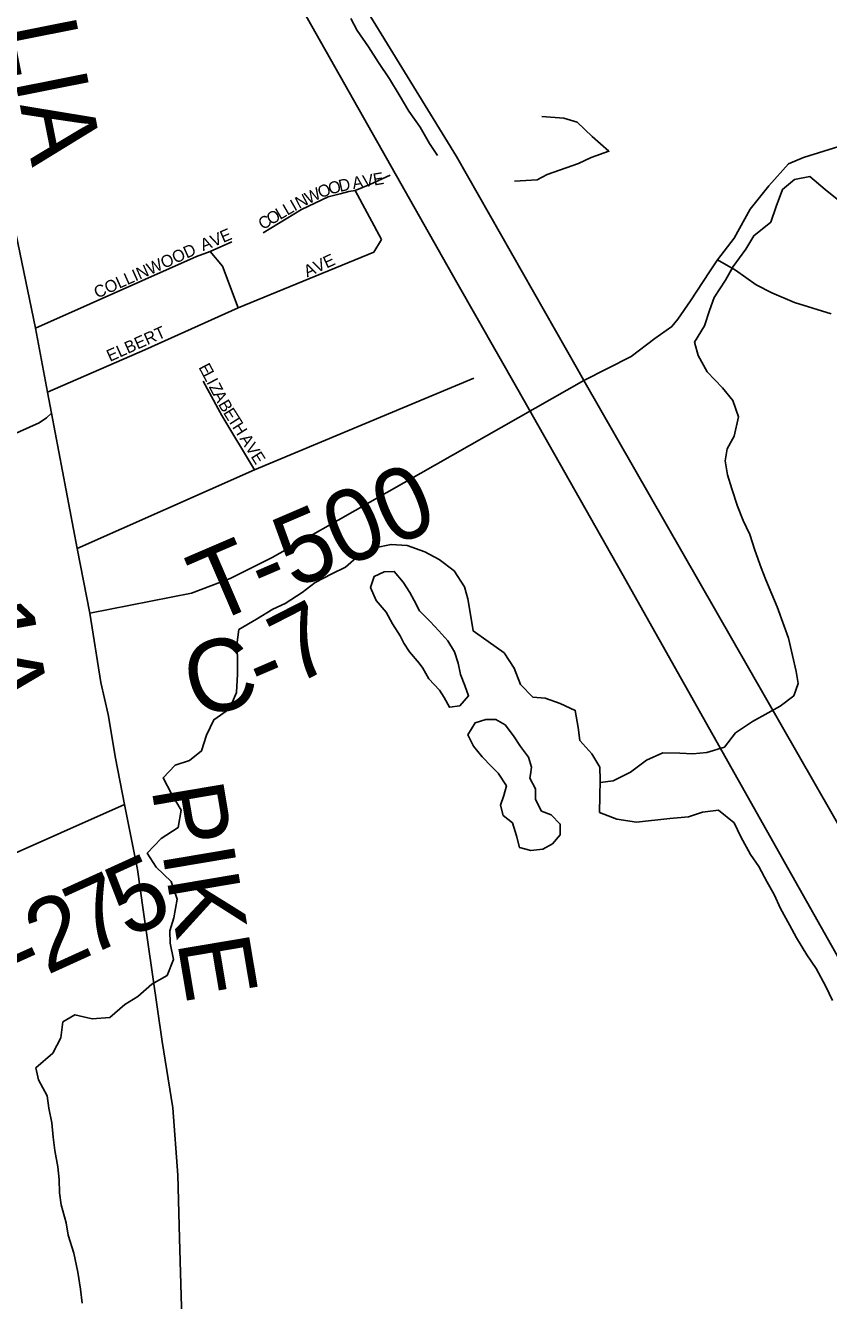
# Model space of a CAD drawing. Extents: x 1624196 to 2029251, y 146837 to 440034.
# Drawn here: x 1870139 to 1873487, y 223168 to 228483 of the extents above; entities that cross this region are included whole.
import ezdxf

# ---------------------------------------------------------------- set-up
doc = ezdxf.new("R2010")
doc.units = 0
for name, color, linetype in [('GM_X_County_Road', 7, 'Continuous'), ('GM_X_County_Road_Text', 7, 'Continuous'), ('GM_X_Minor_Lake', 7, 'Continuous'), ('GM_X_Minor_River', 7, 'Continuous'), ('GM_X_Rail_Line', 7, 'Continuous'), ('GM_X_Township_Road', 7, 'Continuous'), ('GM_X_Township_Road_Text', 7, 'Continuous'), ('GM_X_Township_ROW', 7, 'Continuous'), ('GM_X_Township_Subdivision', 7, 'Continuous'), ('GM_X_Township_Subdivision_Text', 7, 'Continuous'), ('GM_X_US_Route', 7, 'Continuous')]:
    doc.layers.add(name, color=color, linetype=linetype)

msp = doc.modelspace()

# ---------------------------------------------------------------- linework, layer by layer
at = {"layer": 'GM_X_County_Road'}
for points in [[(1869763.2, 229303.8), (1869934.6, 228404.4), (1869997.4, 228103.3), (1870055.3, 227825.5), (1870115.7, 227535.9), (1870181.2, 227221.5), (1870231.5, 226954.2), (1870248.1, 226866.6), (1870354.7, 226302.8), (1870407.2, 226032.3), (1870452.8, 225744.5), (1870483.5, 225610.8), (1870514.2, 225428.5), (1870552.1, 225235.3), (1870606.6, 224963.7), (1870629.6, 224796.5), (1870709, 224246.7), (1870752.9, 223970.8), (1870773.8, 223690.7), (1870780.8, 223427.7), (1870792.7, 223044.3)], [(1873024.9, 227506.4), (1873094.1, 227595.9), (1873160.8, 227717.5), (1873238, 227814.2), (1873320.1, 227905.9), (1873382.9, 227932.5), (1873531, 227978.9)], [(1870407.2, 226032.3), (1870831.1, 226116.5), (1870992.8, 226178), (1871167.6, 226265.4), (1871442.5, 226420.7), (1872467.2, 227002.3), (1872664.5, 227102.5), (1872763.4, 227178.4), (1872833.9, 227228.5), (1872859.6, 227258.4), (1872912.5, 227334.3), (1872991.6, 227455.4), (1873024.9, 227506.4)], [(1873499, 227280.6), (1873346.1, 227328.5), (1873251.2, 227368.1), (1873186.2, 227402), (1873099.5, 227463), (1873024.9, 227506.4)]]:
    msp.add_lwpolyline(points, dxfattribs=at)
at = {"layer": 'GM_X_Minor_Lake'}
for points in [[(1871820.5, 226004.2), (1871781.3, 226042.2), (1871759.6, 226086.4), (1871741.8, 226118.6), (1871714.1, 226162.8), (1871676.4, 226207.1), (1871634.5, 226205.3), (1871592.5, 226185.6), (1871578.2, 226139.6), (1871601.8, 226085.4), (1871643.5, 226037.1), (1871669.1, 225988.8), (1871700.8, 225938.6), (1871716.5, 225908.4), (1871740.3, 225872.3), (1871780.6, 225823.8)], [(1871780.6, 225823.8), (1871795.8, 225803.8), (1871821.5, 225759.6), (1871865.1, 225711.3), (1871884.9, 225681.1), (1871906.6, 225640.9), (1871950.5, 225646.7), (1871986.7, 225688.5), (1871971, 225730.7), (1871953.3, 225776.9), (1871943.6, 225825), (1871928, 225871.1), (1871900.3, 225917.4), (1871862.6, 225959.6), (1871826.9, 225997.9), (1871820.5, 226004.2)], [(1872244.4, 225360.8), (1872248.5, 225390.6), (1872236.7, 225432.7), (1872203.1, 225476.9), (1872173.4, 225521.2), (1872139.7, 225567.4), (1872099.9, 225589.7), (1872058, 225590), (1872014, 225576.2), (1871983.7, 225526.3), (1872007.4, 225478.1), (1872043.1, 225433.9), (1872082.8, 225393.6)], [(1872082.8, 225393.6), (1872110.5, 225365.4), (1872144.2, 225313.1), (1872133.9, 225273.1), (1872119.7, 225233.1), (1872131.4, 225189), (1872169.2, 225158.7), (1872186.8, 225104.6), (1872198.5, 225056.4), (1872246.3, 225044.1), (1872296.3, 225049.8), (1872336.4, 225071.6), (1872368.5, 225109.5), (1872368.8, 225153.5), (1872331.1, 225191.8), (1872291.3, 225208.1), (1872265.6, 225256.3), (1872265.9, 225300.3), (1872242.2, 225344.5), (1872244.4, 225360.8)]]:
    msp.add_lwpolyline(points, dxfattribs=at)
at = {"layer": 'GM_X_Minor_River'}
for points in [[(1871496.3, 228511.9), (1871521.9, 228461.6), (1871569.3, 228393.2), (1871610.7, 228328.8), (1871656.2, 228260.4), (1871697.6, 228194), (1871737, 228125.6), (1871784.5, 228059.2), (1871823.9, 227990.8), (1871857.5, 227940.5)], [(1872535.3, 225326.9), (1872589.6, 225334.4), (1872661.7, 225370), (1872727.8, 225419.7), (1872795.9, 225451.3), (1872867.8, 225448.9), (1872921.7, 225446.6), (1872979.6, 225452.2), (1873053.6, 225473.8), (1873099.9, 225533.6), (1873170.1, 225581.3), (1873236.2, 225616.9), (1873286.3, 225644.6), (1873342.5, 225688.4), (1873360.8, 225740.3), (1873353.1, 225790.4), (1873337.5, 225856.6), (1873320, 225928.8), (1873302.3, 225979), (1873272.9, 226059.3), (1873251.2, 226111.5), (1873225.6, 226171.7), (1873206, 226221.9), (1873180.5, 226296.1), (1873158.9, 226360.3), (1873131.3, 226418.6), (1873107.7, 226478.8), (1873084.2, 226551), (1873066.6, 226609.2), (1873057, 226667.4), (1873065.3, 226717.4), (1873093.5, 226771.3), (1873112, 226851.3), (1873088.5, 226919.5), (1873044.9, 226971.8), (1872981.4, 227038.3), (1872943.8, 227106.6), (1872928.2, 227162.8), (1872970.6, 227230.6), (1872990.9, 227294.6), (1873011.2, 227348.5), (1873057.6, 227420.4), (1873089.9, 227478.2), (1873142.2, 227550), (1873176.5, 227605.9), (1873246.8, 227663.5), (1873269.1, 227727.5), (1873295.5, 227799.4), (1873345.7, 227841.2), (1873409.7, 227852.8), (1873473.2, 227798.4), (1873544.8, 227741.8)], [(1870375.9, 223156.9), (1870368.3, 223215.1), (1870356.7, 223285.2), (1870341.2, 223365.4), (1870317.7, 223439.7), (1870308.1, 223491.8), (1870288.5, 223566), (1870280.9, 223616.1), (1870279.2, 223672.2), (1870273.5, 223724.3), (1870262, 223792.5), (1870254.3, 223848.6), (1870248.7, 223908.7), (1870237.1, 223968.9), (1870229.4, 224021), (1870193.9, 224087.3), (1870182.2, 224137.4), (1870252.5, 224199.1), (1870286.8, 224262.9), (1870295.2, 224329), (1870345.3, 224358.7), (1870417.1, 224342.2), (1870491, 224347.8), (1870553.2, 224401.5), (1870607.4, 224435.2), (1870665.6, 224486.9), (1870729.7, 224522.6), (1870756, 224588.5), (1870742.5, 224656.7), (1870740.8, 224708.8), (1870757.1, 224762.7), (1870771.6, 224840.8), (1870746.1, 224915), (1870684.5, 224973.5), (1870646.9, 225031.8), (1870705.2, 225093.5), (1870775.4, 225139.1), (1870787.8, 225211.1), (1870748.3, 225279.5), (1870712.8, 225345.8), (1870763, 225399.5), (1870823, 225419.2), (1870873.2, 225458.9), (1870893.6, 225524.9), (1870923.9, 225588.8), (1870990.1, 225634.5), (1871018.5, 225702.4), (1871022.9, 225778.5), (1871023.3, 225848.5), (1871019.7, 225900.6), (1871028, 225964.7), (1871102.2, 226008.3), (1871170.3, 226049.9), (1871222.4, 226073.6), (1871292.6, 226119.3), (1871346.7, 226161), (1871416.8, 226196.6), (1871472.9, 226224.3), (1871531.1, 226274), (1871595.2, 226305.7), (1871663.2, 226319.3), (1871731, 226314.9), (1871804.7, 226288.4), (1871864.4, 226256), (1871926, 226209.6), (1871969.6, 226143.2), (1871983.2, 226093.1), (1871994.8, 226026.9), (1872006.4, 225958.8), (1872068, 225914.3), (1872135.6, 225867.9)], [(1872135.6, 225867.9), (1872177.1, 225803.5), (1872202.7, 225735.3), (1872254.3, 225682.9), (1872306.1, 225678.6), (1872367.9, 225656.2), (1872431.6, 225627.8), (1872443.2, 225555.6), (1872450.8, 225501.5), (1872500.4, 225447.1), (1872534, 225390.8), (1872535.7, 225336.8), (1872533.3, 225270.7), (1872532.8, 225202.6), (1872604.5, 225174.1), (1872686.3, 225161.6), (1872826.2, 225176.8), (1872904.1, 225184.3), (1872962.1, 225204), (1873028.1, 225211.6), (1873093.6, 225159.2), (1873121.2, 225100.9), (1873162.7, 225026.6), (1873196.3, 224976.3), (1873231.9, 224912), (1873261.5, 224859.8), (1873287.1, 224801.5), (1873324.6, 224733.2), (1873354.2, 224679), (1873397.7, 224608.6), (1873435.3, 224552.3), (1873476.8, 224476), (1873504.4, 224417.7)]]:
    msp.add_lwpolyline(points, dxfattribs=at)
at = {"layer": 'GM_X_Rail_Line'}
msp.add_lwpolyline([(1869078.1, 232472.4), (1869206.3, 232246.7), (1869290.9, 232095.2), (1869439.2, 231832.4), (1869850.3, 231108.6), (1870901.8, 229242.6), (1871937, 227411.5), (1872191.7, 226965.8), (1872625.4, 226199.3), (1872781.7, 225922.8), (1873333.8, 224941.1), (1873622.4, 224430.1)], dxfattribs=at)
at = {"layer": 'GM_X_Township_Road'}
for points in [[(1870354.7, 226302.8), (1871093.9, 226631), (1872008.5, 227012)], [(1870552.1, 225235.3), (1869753.5, 224881.2), (1869495.5, 224775.1), (1869375.3, 224716.6), (1869177.4, 224633.4), (1868909.4, 224525.9), (1868889.2, 224493.8), (1868865.4, 224476.4), (1868858, 224459), (1868886, 224310.8), (1868877.5, 224282.4), (1868844.8, 224219.9)]]:
    msp.add_lwpolyline(points, dxfattribs=at)
at = {"layer": 'GM_X_Township_ROW'}
for points in [[(1872178.6, 227833.7), (1872272.1, 227839.1), (1872314.6, 227861.2), (1872445.6, 227907.2), (1872498.4, 227932.7), (1872571.5, 227958.2), (1872501.8, 228019.5), (1872438.8, 228079.4), (1872384.4, 228096.1), (1872292.5, 228102.9)], [(1871514.3, 227795), (1871574.2, 227819.9), (1871659.2, 227858.2)]]:
    msp.add_lwpolyline(points, dxfattribs=at)
at = {"layer": 'GM_X_Township_Subdivision'}
for points in [[(1871129.5, 227618.7), (1871290, 227715.4), (1871400.7, 227768.2), (1871451.8, 227781.6), (1871487.9, 227790), (1871514.3, 227795)], [(1871623.3, 227590.4), (1871514.3, 227795)], [(1870231.5, 226954.2), (1870637.4, 227131.1), (1871025.3, 227306), (1871590.9, 227537.3), (1871623.3, 227590.4)], [(1870181.2, 227221.5), (1870852.5, 227519.1), (1870908.7, 227541.2), (1870999.2, 227581.4)], [(1871025.3, 227306), (1870961, 227478.8), (1870908.7, 227541.2)], [(1870248.1, 226866.6), (1870226, 226847.7), (1870196.7, 226826.1), (1869831.3, 226664.2), (1869791.2, 226651.9), (1869772.7, 226656.5), (1869755.7, 226685.8), (1869729.5, 226739.7), (1869657, 226903.2), (1869630.8, 226971), (1869609.2, 226981.8), (1869583, 226972.6), (1869532.1, 226951), (1868927.7, 226690.4), (1868878.3, 226670.3)], [(1870941, 226887.9), (1870879.4, 227000.3)], [(1871093.9, 226631), (1870957.8, 226857.2), (1870941, 226887.9)]]:
    msp.add_lwpolyline(points, dxfattribs=at)
at = {"layer": 'GM_X_US_Route'}
for points in [[(1869547.3, 232365.3), (1869607.2, 232231.4), (1869633.6, 232172.6), (1869820.3, 231768.7), (1870357, 230680), (1870780.9, 229889.1), (1871214.6, 229111.9), (1871935.9, 227936.9), (1872440.3, 227049.5), (1872467.2, 227002.3)], [(1872467.2, 227002.3), (1875082.4, 222440.1), (1875172.3, 222299.8), (1875256.2, 222177.5), (1875350, 222023.2), (1875473.8, 221844.8), (1875671.5, 221580.1), (1880530.7, 215906.9), (1880748.6, 215631.5), (1881438.7, 214826.7), (1882152.7, 213969.1), (1882625.2, 213419.7), (1882969.7, 213011.7), (1883288.2, 212679.7), (1883681.7, 212306.3), (1884144.2, 211965.7), (1884381.9, 211819), (1884622.6, 211669.3), (1884980.6, 211468.6), (1885388.5, 211237.4)]]:
    msp.add_lwpolyline(points, dxfattribs=at)

# ---------------------------------------------------------------- texts
at = {"layer": 'GM_X_County_Road_Text'}
for s, rotation, p in [('GALLIA', 281.235, (1869893.5, 229266.9)), ('1', 279.9662, (1869864.8, 226067.2)), ('7', 27.0731, (1871259, 225728.8)), ('C', 15.9194, (1870849.6, 225589.3)), ('A', 280.1827, (1869896.9, 225883.9)), ('-', 23.2394, (1871125.9, 225670.9)), ('PIKE', 279.5652, (1870663.5, 225302.4))]:
    msp.add_text(s, height=300, rotation=rotation, dxfattribs=at).set_placement(p)
at = {"layer": 'GM_X_Township_Road_Text'}
for s, rotation, p in [('T-500', 23.2338, (1870910, 225982.6)), ('5', 24.4437, (1870564.6, 224675.9)), ('7', 24.4354, (1870396.3, 224599.4)), ('2', 24.4116, (1870227.9, 224523)), ('-', 24.3406, (1870115.3, 224472.1))]:
    msp.add_text(s, height=300, rotation=rotation, dxfattribs=at).set_placement(p)
at = {"layer": 'GM_X_Township_Subdivision_Text'}
for s, rotation, p in [('V', 9.4515, (1871549.2, 227808.1)), ('E', 9.4621, (1871592.6, 227815.3)), ('W', 25.4821, (1871318.5, 227737.2)), ('O', 21.9069, (1871369.4, 227761.5)), ('O', 14.842, (1871408.6, 227777.4)), ('D', 12.8857, (1871450.7, 227788.6)), ('A', 9.5845, (1871505.8, 227800.7)), ('I', 29.5388, (1871261, 227706.9)), ('N', 26.9462, (1871279.6, 227717.4)), ('O', 30.2231, (1871162.2, 227649.4)), ('L', 30.221, (1871200.3, 227671.5)), ('L', 30.221, (1871230.7, 227689.2)), ('C', 30.2162, (1871128, 227629.4)), ('A', 20.5919, (1870879.4, 227542.4)), ('V', 22.9394, (1870922.7, 227558.7)), ('E', 23.1964, (1870963.5, 227576)), ('COLLINWOOD', 24.0877, (1870438.1, 227343.9)), ('AVE', 24.7759, (1871313.6, 227431.9)), ('ELBERT', 24.0783, (1870491.1, 227080)), ('E', 297.7929, (1870859.5, 227058.1)), ('L', 297.7687, (1870875.9, 227027)), ('I', 297.793, (1870892.3, 226995.8)), ('Z', 297.7687, (1870902.6, 226976.3)), ('A', 297.827, (1870919, 226945.2)), ('B', 300.5013, (1870940.8, 226904)), ('E', 302.1636, (1870961.7, 226868.5)), ('T', 302.2924, (1870980.5, 226838.6)), ('H', 302.2776, (1870999.3, 226808.9)), ('A', 302.2749, (1871029.9, 226760.5)), ('V', 302.2776, (1871053.4, 226723.3)), ('E', 302.2732, (1871076.9, 226686.1))]:
    msp.add_text(s, height=50, rotation=rotation, dxfattribs=at).set_placement(p)

doc.saveas('drawing.dxf')
